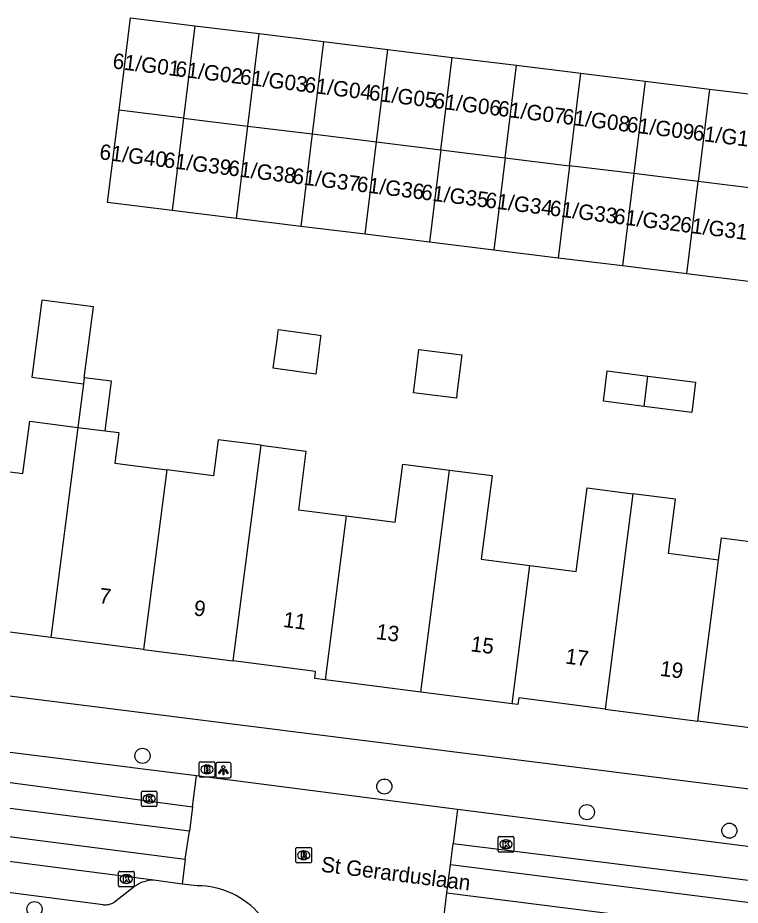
# Model space of a CAD drawing. Extents: x 161696 to 162377, y 380761 to 381673.
# Drawn here: x 161846.5 to 161893.4, y 381316.7 to 381374.3 of the extents above; entities that cross this region are included whole.
import ezdxf

# ---------------------------------------------------------------- set-up
doc = ezdxf.new("R2010")
doc.units = 0
for name, color, linetype in [('IMGEO_Boom', 7, 'Continuous'), ('IMGEO_Brandkraan', 7, 'Continuous'), ('IMGEO_Kolk', 7, 'Continuous'), ('IMGEO_Lichtpunt', 7, 'Continuous'), ('IMGEO_Openbare_ruimte_label', 7, 'Continuous'), ('IMGEO_Pand', 7, 'Continuous'), ('IMGEO_Pand_nummerreeks', 7, 'Continuous'), ('IMGEO_Rijbaan_lokaal_gesloten', 7, 'Continuous'), ('IMGEO_Rijbaan_lokaal_open', 7, 'Continuous'), ('IMGEO_Rioolput', 7, 'Continuous'), ('IMGEO_Voetpad_open', 7, 'Continuous')]:
    doc.layers.add(name, color=color, linetype=linetype)

msp = doc.modelspace()

# ---------------------------------------------------------------- linework, layer by layer
at = {"layer": 'IMGEO_Boom'}
for centre in [(161854.582, 381326.433), (161870.265, 381324.439), (161883.404, 381322.777), (161892.647, 381321.576), (161847.575, 381316.493)]:
    msp.add_circle(centre, 0.489, dxfattribs=at)
at = {"layer": 'IMGEO_Brandkraan'}
for p, q in [((161858.264, 381325.126), (161858.264, 381325.978)), ((161858.339, 381326.052), (161859.191, 381326.052)), ((161858.752, 381325.832), (161858.777, 381325.832)), ((161859.265, 381325.978), (161859.265, 381325.126)), ((161859.191, 381325.052), (161858.339, 381325.052)), ((161858.775, 381325.272), (161858.75, 381325.272))]:
    msp.add_line(p, q, dxfattribs=at)
for points in [[(161858.264, 381325.126), (161858.264, 381325.978)], [(161858.339, 381326.052), (161859.191, 381326.052)], [(161858.612, 381325.752), (161858.612, 381325.352), (161858.825, 381325.352)], [(161858.843, 381325.752), (161858.612, 381325.752)], [(161858.791, 381325.671), (161858.737, 381325.671), (161858.737, 381325.595)], [(161858.737, 381325.595), (161858.79, 381325.595)], [(161859.265, 381325.978), (161859.265, 381325.126)], [(161859.191, 381325.052), (161858.339, 381325.052)], [(161858.799, 381325.519), (161858.737, 381325.519), (161858.737, 381325.438)], [(161858.737, 381325.438), (161858.799, 381325.438)]]:
    msp.add_lwpolyline(points, dxfattribs=at)
for centre, radius, start, end in [((161858.341, 381325.976), 0.0765, 91.55205, 178.44795), ((161858.341, 381325.976), 0.0765, 91.55205, 178.44795), ((161858.792, 381325.633), 0.0379, 267.82845, 90.93552), ((161858.847, 381325.607), 0.145, 59.4692, 91.53667), ((161858.872, 381325.654), 0.0922, 285.51372, 58.15012), ((161859.189, 381325.976), 0.0765, 1.55205, 88.44795), ((161859.189, 381325.976), 0.0765, 1.55205, 88.44795), ((161858.341, 381325.128), 0.0765, 181.55205, 268.44795), ((161858.341, 381325.128), 0.0765, 181.55205, 268.44795), ((161858.8, 381325.478), 0.0404, 269.87594, 90.50774), ((161858.831, 381325.603), 0.251, 268.66757, 293.53466), ((161858.877, 381325.462), 0.105, 301.31148, 78.98903), ((161859.189, 381325.128), 0.0765, 271.55205, 358.44795), ((161859.189, 381325.128), 0.0765, 271.55205, 358.44795)]:
    msp.add_arc(centre, radius, start, end, dxfattribs=at)
for centre, major_axis, ratio, start_param, end_param in [((161858.751, 381325.552), (-0.387, 0.002), 0.722429, 4.712389, 7.853982), ((161858.776, 381325.552), (-0.39, 0.002), 0.717154, 1.570796, 4.712389)]:
    msp.add_ellipse(centre, major_axis=major_axis, ratio=ratio, start_param=start_param, end_param=end_param, dxfattribs=at)
at = {"layer": 'IMGEO_Kolk'}
for p, q in [((161854.517, 381323.222), (161854.517, 381324.074)), ((161854.592, 381324.148), (161855.444, 381324.148)), ((161855.005, 381323.928), (161855.03, 381323.928)), ((161855.518, 381324.074), (161855.518, 381323.222)), ((161855.028, 381323.368), (161855.003, 381323.368)), ((161855.444, 381323.148), (161854.592, 381323.148)), ((161877.658, 381320.269), (161877.658, 381321.121)), ((161877.733, 381321.195), (161878.585, 381321.195)), ((161878.146, 381320.975), (161878.171, 381320.975)), ((161878.659, 381321.121), (161878.659, 381320.269)), ((161878.169, 381320.415), (161878.144, 381320.415)), ((161878.585, 381320.195), (161877.733, 381320.195)), ((161853.031, 381318.015), (161853.031, 381318.867)), ((161853.106, 381318.941), (161853.958, 381318.941)), ((161853.519, 381318.721), (161853.544, 381318.721)), ((161854.032, 381318.867), (161854.032, 381318.015)), ((161853.542, 381318.161), (161853.517, 381318.161)), ((161853.958, 381317.941), (161853.106, 381317.941))]:
    msp.add_line(p, q, dxfattribs=at)
for points in [[(161854.517, 381323.222), (161854.517, 381324.074)], [(161854.592, 381324.148), (161855.444, 381324.148)], [(161855.518, 381324.074), (161855.518, 381323.222)], [(161854.838, 381323.848), (161854.961, 381323.848), (161854.961, 381323.697), (161855.091, 381323.848), (161855.255, 381323.848), (161855.109, 381323.697), (161855.262, 381323.448), (161855.11, 381323.448), (161855.025, 381323.612), (161854.961, 381323.545), (161854.961, 381323.448), (161854.838, 381323.448), (161854.838, 381323.848)], [(161855.444, 381323.148), (161854.592, 381323.148)], [(161877.658, 381320.269), (161877.658, 381321.121)], [(161877.733, 381321.195), (161878.585, 381321.195)], [(161878.659, 381321.121), (161878.659, 381320.269)], [(161877.979, 381320.895), (161878.102, 381320.895), (161878.102, 381320.744), (161878.232, 381320.895), (161878.396, 381320.895), (161878.25, 381320.744), (161878.403, 381320.495), (161878.251, 381320.495), (161878.166, 381320.659), (161878.102, 381320.592), (161878.102, 381320.495), (161877.979, 381320.495), (161877.979, 381320.895)], [(161878.585, 381320.195), (161877.733, 381320.195)], [(161853.031, 381318.015), (161853.031, 381318.867)], [(161853.106, 381318.941), (161853.958, 381318.941)], [(161854.032, 381318.867), (161854.032, 381318.015)], [(161853.352, 381318.641), (161853.475, 381318.641), (161853.475, 381318.49), (161853.605, 381318.641), (161853.769, 381318.641), (161853.623, 381318.49), (161853.776, 381318.241), (161853.624, 381318.241), (161853.539, 381318.405), (161853.475, 381318.338), (161853.475, 381318.241), (161853.352, 381318.241), (161853.352, 381318.641)], [(161853.958, 381317.941), (161853.106, 381317.941)]]:
    msp.add_lwpolyline(points, dxfattribs=at)
for centre, start, end in [((161854.594, 381324.072), 91.55205, 178.44795), ((161854.594, 381324.072), 91.55205, 178.44795), ((161855.442, 381324.072), 1.55205, 88.44795), ((161855.442, 381324.072), 1.55205, 88.44795), ((161854.594, 381323.224), 181.55205, 268.44795), ((161854.594, 381323.224), 181.55205, 268.44795), ((161855.442, 381323.224), 271.55205, 358.44795), ((161855.442, 381323.224), 271.55205, 358.44795), ((161877.735, 381321.119), 91.55205, 178.44795), ((161877.735, 381321.119), 91.55205, 178.44795), ((161878.583, 381321.119), 1.55205, 88.44795), ((161878.583, 381321.119), 1.55205, 88.44795), ((161877.735, 381320.271), 181.55205, 268.44795), ((161877.735, 381320.271), 181.55205, 268.44795), ((161878.583, 381320.271), 271.55205, 358.44795), ((161878.583, 381320.271), 271.55205, 358.44795), ((161853.108, 381318.865), 91.55205, 178.44795), ((161853.108, 381318.865), 91.55205, 178.44795), ((161853.956, 381318.865), 1.55205, 88.44795), ((161853.956, 381318.865), 1.55205, 88.44795), ((161853.108, 381318.017), 181.55205, 268.44795), ((161853.108, 381318.017), 181.55205, 268.44795), ((161853.956, 381318.017), 271.55205, 358.44795), ((161853.956, 381318.017), 271.55205, 358.44795)]:
    msp.add_arc(centre, 0.0765, start, end, dxfattribs=at)
for centre, major_axis, ratio, start_param, end_param in [((161855.004, 381323.648), (-0.387, 0.002), 0.722429, 4.712389, 7.853982), ((161855.029, 381323.648), (-0.39, 0.002), 0.717154, 1.570796, 4.712389), ((161878.145, 381320.695), (-0.387, 0.002), 0.722429, 4.712389, 7.853982), ((161878.17, 381320.695), (-0.39, 0.002), 0.717154, 1.570796, 4.712389), ((161853.518, 381318.441), (-0.387, 0.002), 0.722429, 4.712389, 7.853982), ((161853.543, 381318.441), (-0.39, 0.002), 0.717154, 1.570796, 4.712389)]:
    msp.add_ellipse(centre, major_axis=major_axis, ratio=ratio, start_param=start_param, end_param=end_param, dxfattribs=at)
at = {"layer": 'IMGEO_Lichtpunt'}
for p, q in [((161859.331, 381325.902), (161859.331, 381325.095)), ((161859.331, 381325.902), (161859.331, 381325.095)), ((161860.233, 381325.997), (161859.425, 381325.997)), ((161860.233, 381325.997), (161859.425, 381325.997)), ((161860.327, 381325.095), (161860.327, 381325.902)), ((161860.327, 381325.095), (161860.327, 381325.902)), ((161859.425, 381325.001), (161860.233, 381325.001)), ((161859.425, 381325.001), (161860.233, 381325.001))]:
    msp.add_line(p, q, dxfattribs=at)
for points in [[(161859.705, 381325.566), (161859.744, 381325.538), (161859.556, 381325.276), (161859.518, 381325.303), (161859.705, 381325.566)], [(161859.807, 381325.518), (161859.854, 381325.518), (161859.854, 381325.196), (161859.807, 381325.196), (161859.807, 381325.518)], [(161859.917, 381325.538), (161859.955, 381325.565), (161860.142, 381325.303), (161860.103, 381325.275), (161859.917, 381325.538)]]:
    msp.add_lwpolyline(points, dxfattribs=at)
msp.add_circle((161859.83, 381325.7), 0.0994, dxfattribs=at)
for centre, start, end in [((161859.425, 381325.902), 90, 180), ((161859.425, 381325.902), 90, 180), ((161860.233, 381325.902), 0, 90), ((161860.233, 381325.902), 0, 90), ((161859.425, 381325.095), 180, 270), ((161859.425, 381325.095), 180, 270), ((161860.233, 381325.095), 270, 0), ((161860.233, 381325.095), 270, 360)]:
    msp.add_arc(centre, 0.0946, start, end, dxfattribs=at)
at = {"layer": 'IMGEO_Pand'}
for points in [[(161853.06, 381368.315), (161853.799, 381374.309), (161857.972, 381373.795)], [(161857.972, 381373.795), (161857.234, 381367.8)], [(161857.972, 381373.795), (161862.145, 381373.281)], [(161861.407, 381367.285), (161862.145, 381373.281)], [(161862.145, 381373.281), (161866.318, 381372.767)], [(161866.318, 381372.767), (161865.58, 381366.77)], [(161866.318, 381372.767), (161870.492, 381372.253)], [(161869.753, 381366.255), (161870.492, 381372.253)], [(161870.492, 381372.253), (161874.665, 381371.739)], [(161873.926, 381365.74), (161874.665, 381371.739)], [(161874.665, 381371.739), (161878.838, 381371.225)], [(161878.099, 381365.226), (161878.838, 381371.225)], [(161878.838, 381371.225), (161883.011, 381370.711)], [(161882.272, 381364.711), (161883.011, 381370.711)], [(161883.011, 381370.711), (161887.184, 381370.197)], [(161887.184, 381370.197), (161886.445, 381364.196)], [(161887.184, 381370.197), (161891.357, 381369.683)], [(161891.357, 381369.683), (161890.618, 381363.681)], [(161891.357, 381369.683), (161895.53, 381369.17)], [(161856.496, 381361.806), (161852.32, 381362.32), (161853.06, 381368.315)], [(161857.234, 381367.8), (161853.06, 381368.315)], [(161857.234, 381367.8), (161856.496, 381361.806)], [(161857.234, 381367.8), (161861.407, 381367.285)], [(161860.669, 381361.292), (161861.407, 381367.285)], [(161861.407, 381367.285), (161865.58, 381366.77)], [(161865.58, 381366.77), (161864.842, 381360.778)], [(161865.58, 381366.77), (161869.753, 381366.255)], [(161869.015, 381360.264), (161869.753, 381366.255)], [(161869.753, 381366.255), (161873.926, 381365.74)], [(161873.926, 381365.74), (161873.188, 381359.75)], [(161873.926, 381365.74), (161878.099, 381365.226)], [(161878.099, 381365.226), (161877.361, 381359.236)], [(161878.099, 381365.226), (161882.272, 381364.711)], [(161882.272, 381364.711), (161881.535, 381358.723)], [(161886.445, 381364.196), (161882.272, 381364.711)], [(161886.445, 381364.196), (161885.708, 381358.209)], [(161890.618, 381363.681), (161886.445, 381364.196)], [(161889.881, 381357.695), (161890.618, 381363.681)], [(161894.791, 381363.166), (161890.618, 381363.681)], [(161860.669, 381361.292), (161856.496, 381361.806)], [(161864.842, 381360.778), (161860.669, 381361.292)], [(161869.015, 381360.264), (161864.842, 381360.778)], [(161873.188, 381359.75), (161869.015, 381360.264)], [(161877.361, 381359.236), (161873.188, 381359.75)], [(161881.535, 381358.723), (161877.361, 381359.236)], [(161885.708, 381358.209), (161881.535, 381358.723)], [(161889.881, 381357.695), (161885.708, 381358.209)], [(161894.054, 381357.181), (161889.881, 381357.695)], [(161850.806, 381350.952), (161851.4, 381355.556), (161848.046, 381355.988), (161847.403, 381350.995), (161850.756, 381350.563)], [(161865.826, 381351.192), (161863.047, 381351.586), (161863.156, 381352.357), (161863.308, 381353.427), (161863.364, 381353.825), (161863.401, 381354.086), (161865.909, 381353.732), (161866.149, 381353.698), (161866.115, 381353.436), (161865.826, 381351.192)], [(161874.938, 381349.625), (161872.152, 381349.978), (161872.215, 381350.472), (161872.303, 381351.166), (161872.509, 381352.795), (161875.294, 381352.441), (161875, 381350.118), (161874.938, 381349.625)], [(161850.806, 381350.952), (161850.756, 381350.563)], [(161852.152, 381347.514), (161852.566, 381350.726), (161850.806, 381350.952)], [(161887.11, 381349.101), (161884.474, 381349.436), (161884.724, 381351.405), (161887.364, 381351.07)], [(161887.364, 381351.07), (161890.459, 381350.678), (161890.208, 381348.708), (161887.11, 381349.101)], [(161887.11, 381349.101), (161887.364, 381351.07)], [(161850.756, 381350.563), (161850.393, 381347.741)], [(161843.787, 381345.129), (161846.829, 381344.737), (161847.268, 381348.143), (161850.393, 381347.741)], [(161850.393, 381347.741), (161848.637, 381334.111)], [(161850.393, 381347.741), (161852.152, 381347.514)], [(161852.152, 381347.514), (161853.047, 381347.399), (161853.025, 381347.232), (161852.791, 381345.419), (161856.152, 381344.986)], [(161862.268, 381346.574), (161859.481, 381346.933), (161859.18, 381344.596), (161856.152, 381344.986)], [(161860.467, 381332.587), (161862.268, 381346.574)], [(161862.268, 381346.574), (161865.182, 381346.198), (161864.692, 381342.397), (161867.796, 381341.997)], [(161867.796, 381341.997), (161870.98, 381341.587), (161871.467, 381345.362), (161874.501, 381344.971)], [(161856.152, 381344.986), (161855.764, 381341.971), (161854.652, 381333.336)], [(161872.645, 381330.565), (161874.501, 381344.971)], [(161874.501, 381344.971), (161877.255, 381344.616), (161876.556, 381339.19), (161879.714, 381338.783)], [(161879.714, 381338.783), (161882.718, 381338.396), (161883.416, 381343.815), (161886.38, 381343.433)], [(161886.38, 381343.433), (161884.581, 381329.467)], [(161891.941, 381339.132), (161888.705, 381339.549), (161889.159, 381343.075), (161886.38, 381343.433)], [(161867.796, 381341.997), (161866.426, 381331.366)], [(161891.941, 381339.132), (161892.127, 381340.577), (161895.191, 381340.182), (161895.457, 381342.25), (161896.245, 381342.148)], [(161890.596, 381328.692), (161891.695, 381337.22), (161891.941, 381339.132)], [(161878.558, 381329.803), (161879.714, 381338.783)], [(161848.637, 381334.111), (161842.47, 381334.906)], [(161854.652, 381333.336), (161848.637, 381334.111)], [(161854.652, 381333.336), (161860.467, 381332.587)], [(161866.426, 381331.366), (161865.75, 381331.453), (161865.808, 381331.899), (161860.467, 381332.587)], [(161872.645, 381330.565), (161866.426, 381331.366)], [(161878.558, 381329.803), (161872.645, 381330.565)], [(161884.581, 381329.467), (161878.987, 381330.188), (161878.931, 381329.755), (161878.558, 381329.803)], [(161884.581, 381329.467), (161890.596, 381328.692)], [(161896.511, 381327.93), (161890.596, 381328.692)]]:
    msp.add_lwpolyline(points, dxfattribs=at)
at = {"layer": 'IMGEO_Rijbaan_lokaal_gesloten'}
for points in [[(161830.108, 381326.828), (161857.828, 381323.123)], [(161857.629, 381321.541), (161830.512, 381324.957)], [(161822.916, 381324.166), (161857.356, 381319.728)], [(161855.317, 381318.371), (161821.745, 381322.703), (161821.727, 381322.703)], [(162011.888, 381305.414), (161977.562, 381309.831), (161938.099, 381314.908), (161875.004, 381322.955)], [(161874.726, 381320.753), (161937.716, 381312.93), (161976.665, 381307.938), (162014.292, 381303.079)], [(162014.081, 381301.54), (161976.129, 381306.423), (161924.33, 381313.049), (161874.551, 381319.364)], [(161857.149, 381318.109), (161855.317, 381318.371)], [(161874.322, 381317.556), (161924.113, 381311.254), (161976.139, 381304.58), (162013.834, 381299.74)]]:
    msp.add_lwpolyline(points, dxfattribs=at)
at = {"layer": 'IMGEO_Rijbaan_lokaal_open'}
for points in [[(161857.828, 381323.123), (161858.081, 381325.137)], [(161875.004, 381322.955), (161858.081, 381325.137)], [(161857.828, 381323.123), (161857.629, 381321.541)], [(161875.004, 381322.955), (161874.726, 381320.753)], [(161857.356, 381319.728), (161857.629, 381321.541)], [(161874.551, 381319.364), (161874.726, 381320.753)], [(161857.356, 381319.728), (161857.149, 381318.109)], [(161874.322, 381317.556), (161874.551, 381319.364)], [(161858.131, 381318.006), (161857.149, 381318.109)], [(161874.117, 381315.93), (161874.322, 381317.556)]]:
    msp.add_lwpolyline(points, dxfattribs=at)
msp.add_arc((161858.11, 381312.632), 5.374, 350.34581, 89.77892, dxfattribs=at)
at = {"layer": 'IMGEO_Rioolput'}
for p, q in [((161864.536, 381319.56), (161864.536, 381320.412)), ((161864.611, 381320.486), (161865.463, 381320.486)), ((161865.537, 381320.412), (161865.537, 381319.56)), ((161865.024, 381320.266), (161865.049, 381320.266)), ((161865.463, 381319.486), (161864.611, 381319.486)), ((161865.047, 381319.706), (161865.022, 381319.706))]:
    msp.add_line(p, q, dxfattribs=at)
for points in [[(161864.536, 381319.56), (161864.536, 381320.412)], [(161864.611, 381320.486), (161865.463, 381320.486)], [(161865.537, 381320.412), (161865.537, 381319.56)], [(161865.125, 381320.184), (161864.873, 381320.186), (161864.873, 381319.786)], [(161864.873, 381319.786), (161864.997, 381319.786), (161864.997, 381319.948), (161865.008, 381319.948)], [(161865.051, 381320.105), (161864.997, 381320.105), (161864.997, 381320.024)], [(161864.997, 381320.024), (161865.049, 381320.024)], [(161865.055, 381319.919), (161865.126, 381319.786), (161865.266, 381319.786), (161865.201, 381319.912)], [(161865.463, 381319.486), (161864.611, 381319.486)]]:
    msp.add_lwpolyline(points, dxfattribs=at)
for centre, radius, start, end in [((161864.613, 381320.41), 0.0765, 91.55205, 178.44795), ((161864.613, 381320.41), 0.0765, 91.55205, 178.44795), ((161865.461, 381320.41), 0.0765, 1.55205, 88.44795), ((161865.461, 381320.41), 0.0765, 1.55205, 88.44795), ((161865.007, 381319.895), 0.0533, 26.02933, 88.69889), ((161865.033, 381320.213), 0.19, 274.7715, 282.96867), ((161865.057, 381320.009), 0.0964, 77.00612, 93.18647), ((161865.071, 381320.066), 0.0378, 276.66336, 79.67722), ((161865.124, 381320.074), 0.109, 350.36119, 89.41601), ((161865.122, 381320.074), 0.112, 277.58423, 350.98172), ((161865.106, 381319.859), 0.108, 29.51342, 73.79051), ((161864.613, 381319.562), 0.0765, 181.55205, 268.44795), ((161864.613, 381319.562), 0.0765, 181.55205, 268.44795), ((161865.461, 381319.562), 0.0765, 271.55205, 358.44795), ((161865.461, 381319.562), 0.0765, 271.55205, 358.44795)]:
    msp.add_arc(centre, radius, start, end, dxfattribs=at)
for centre, major_axis, ratio, start_param, end_param in [((161865.023, 381319.986), (-0.387, 0.002), 0.722429, 4.712389, 7.853982), ((161865.048, 381319.986), (-0.39, 0.002), 0.717154, 1.570796, 4.712389)]:
    msp.add_ellipse(centre, major_axis=major_axis, ratio=ratio, start_param=start_param, end_param=end_param, dxfattribs=at)
at = {"layer": 'IMGEO_Voetpad_open'}
for points in [[(161796.224, 381336.573), (161797.3, 381336.438), (161904.754, 381322.94), (161917.03, 381321.199), (161941.301, 381318.149), (161957.474, 381315.915), (161987.264, 381312.217)], [(161858.081, 381325.137), (161832.538, 381328.345)], [(161852.023, 381316.779), (161824.519, 381320.326)], [(161854.069, 381317.958), (161852.761, 381316.95)]]:
    msp.add_lwpolyline(points, dxfattribs=at)
for centre, radius, start, end in [((161855.298, 381316.338), 2.033, 89.45198, 127.16982), ((161852.152, 381317.898), 1.127, 263.40368, 302.68759)]:
    msp.add_arc(centre, radius, start, end, dxfattribs=at)

# ---------------------------------------------------------------- texts
at = {"layer": 'IMGEO_Openbare_ruimte_label'}
msp.add_text('St Gerarduslaan', height=1, rotation=352.70444, dxfattribs=at).set_placement((161866.124, 381318.924))
at = {"layer": 'IMGEO_Pand_nummerreeks'}
for s, rotation, p in [('61/G01', 352.9716, (161852.607, 381371.032)), ('61/G02', 352.9716, (161856.674, 381370.53)), ('61/G03', 352.9716, (161860.863, 381370.014)), ('61/G04', 352.9716, (161865.045, 381369.498)), ('61/G05', 352.9716, (161869.227, 381368.983)), ('61/G06', 352.9716, (161873.409, 381368.467)), ('61/G07', 352.9716, (161877.592, 381367.951)), ('61/G08', 352.9716, (161881.777, 381367.435)), ('61/G09', 352.9716, (161885.953, 381366.92)), ('61/G10', 352.9716, (161890.232, 381366.393)), ('61/G40', 352.88379, (161851.752, 381365.136)), ('61/G39', 352.88379, (161855.917, 381364.616)), ('61/G38', 352.88379, (161860.095, 381364.094)), ('61/G37', 352.88379, (161864.264, 381363.574)), ('61/G36', 352.88379, (161868.436, 381363.053)), ('61/G35', 352.88379, (161872.608, 381362.532)), ('61/G34', 352.88379, (161876.78, 381362.011)), ('61/G33', 352.88379, (161880.952, 381361.49)), ('61/G32', 352.88379, (161885.117, 381360.97)), ('61/G31', 352.88379, (161889.405, 381360.435)), ('7', 352.60884, (161851.731, 381336.347)), ('9', 352.60884, (161857.87, 381335.55)), ('11', 352.60838, (161863.666, 381334.799)), ('13', 352.60838, (161869.691, 381334.018)), ('15', 352.60838, (161875.83, 381333.221)), ('17', 352.60838, (161881.969, 381332.425)), ('19', 352.60884, (161888.107, 381331.629))]:
    msp.add_text(s, height=1, rotation=rotation, dxfattribs=at).set_placement(p)

doc.saveas('drawing.dxf')
